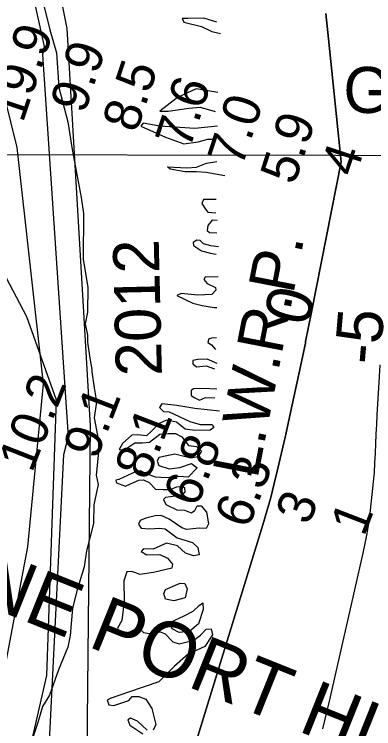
# Model space of a CAD drawing. Extents: x 3271442 to 3309282, y 752266 to 777610.
# Drawn here: x 3292907 to 3293556, y 773518 to 774806 of the extents above; entities that cross this region are included whole.
import ezdxf

# ---------------------------------------------------------------- set-up
doc = ezdxf.new("R2010")
doc.units = 0
for name, color, linetype in [('V-CHAN-NAID', 7, 'Continuous'), ('V-RIVR-EDGE', 7, 'Continuous'), ('V-RIVR-IDEN', 7, 'Continuous'), ('V-RIVR-RANG', 7, 'Continuous'), ('V-SITE-VEGE', 7, 'Continuous'), ('V-TOPO-DPTH', 7, 'Continuous'), ('V-TOPO-MAJR-IDEN', 7, 'Continuous'), ('V-TOPO-MINR', 7, 'Continuous'), ('V-TOPO-MINR-IDEN', 7, 'Continuous'), ('V-TOPO-WATR', 7, 'Continuous'), ('V-TOPO-WATR-IDEN', 7, 'Continuous'), ('V-UTIL-IDEN', 7, 'Continuous'), ('V-UTIL-LINE', 7, 'Continuous'), ('V-WETL-SWMP', 7, 'Continuous')]:
    doc.layers.add(name, color=color, linetype=linetype)

msp = doc.modelspace()

# ---------------------------------------------------------------- linework, layer by layer
at = {"layer": 'V-RIVR-EDGE'}
for points in [[(3293273.1, 774792.2), (3293249.2, 774799.2), (3293220.5, 774798.8), (3293210.5, 774798.8), (3293213.1, 774792.3), (3293245.2, 774784.4), (3293263.9, 774775.2), (3293279.5, 774771.7)], [(3293274.5, 774665.7), (3293235.8, 774672.3), (3293201.9, 774656.7), (3293170.1, 774631.6), (3293185.3, 774631.5), (3293222.7, 774637.5), (3293243.1, 774638.8), (3293270.1, 774630.9)], [(3293273.9, 774604.8), (3293233, 774600.6), (3293170, 774604.6), (3293140, 774609.9), (3293135.7, 774604.7), (3293180.4, 774585), (3293213.4, 774572.8), (3293239.1, 774576.6), (3293256.9, 774581.4), (3293270.4, 774581.3)], [(3293287.2, 774515.2), (3293253.7, 774521.4), (3293236.3, 774522.3), (3293215.9, 774522.4), (3293188.9, 774527.2), (3293184.2, 774531.6), (3293218.9, 774529.7), (3293236.3, 774531), (3293254.6, 774537.9), (3293272.9, 774541.3)], [(3293271.8, 774472.7), (3293248.8, 774472.7), (3293245.7, 774465.3), (3293252.2, 774455.3), (3293257, 774449.7), (3293271.3, 774448.3)], [(3293273.5, 774434.4), (3293264.4, 774435.3), (3293256.9, 774425.8), (3293255.6, 774416.6), (3293259.5, 774413.1), (3293273, 774412.2)], [(3293276, 774387), (3293262.1, 774389.2), (3293249, 774392.3), (3293243, 774398.8), (3293236.9, 774398.9), (3293230.3, 774395), (3293230.8, 774389.7), (3293245.1, 774380.1), (3293261.6, 774375.8), (3293271.6, 774374)], [(3293275.4, 774333.1), (3293251.9, 774332.3), (3293249.7, 774328.4), (3293255.8, 774321), (3293270.6, 774314), (3293271, 774308.8), (3293264, 774301), (3293238.4, 774300.2), (3293208.4, 774303.3), (3293201, 774299.4), (3293229.6, 774285.4), (3293246.6, 774281.5), (3293268.3, 774277.5), (3293273.1, 774277.5)], [(3293272.1, 774223.2), (3293263.4, 774222.3), (3293258.2, 774220.6), (3293256.9, 774214.9), (3293263.4, 774210.6), (3293270.7, 774202.3)], [(3293273.7, 774176.6), (3293255.5, 774184.9), (3293238.5, 774184.1), (3293229.8, 774182.4), (3293229.8, 774176.3), (3293236.3, 774170.7), (3293253.7, 774172.8), (3293268.5, 774167.5)], [(3293272.7, 774130.6), (3293248, 774131.9), (3293231, 774131.1), (3293226.6, 774128.1), (3293226.6, 774119.4), (3293233.1, 774115), (3293241.4, 774110.7), (3293252.7, 774115.4), (3293269.6, 774114.9)], [(3293277.8, 774090.6), (3293233.1, 774095.5), (3293200.5, 774100.8), (3293174, 774103.9), (3293169.6, 774097.4), (3293177, 774090.4), (3293187, 774089.5), (3293224.3, 774072), (3293242.6, 774066.7), (3293264.7, 774067.1), (3293267.8, 774061.5), (3293261.2, 774056.7), (3293233, 774055.9), (3293216, 774058.6), (3293200, 774071.2), (3293182.2, 774074.7), (3293167.4, 774067.8), (3293155.6, 774055.2), (3293146, 774046.6), (3293129.5, 774047.9), (3293119.5, 774047.5), (3293102.5, 774032.3), (3293096.8, 774021.9), (3293105.1, 774020.6), (3293124.7, 774033.6), (3293138.6, 774033.5), (3293151.2, 774035.2), (3293169.9, 774049.5), (3293185.6, 774050.8), (3293198.2, 774050.8), (3293209.9, 774044.7), (3293222.1, 774029), (3293236, 774027.2), (3293245.5, 774018.5), (3293238.5, 774008.5), (3293226.3, 774005.9), (3293197.2, 774013.4), (3293168.1, 774007.4), (3293165.5, 774000.9), (3293168.5, 773993), (3293187.2, 773986.9), (3293206.3, 773989.5), (3293227.2, 773996.4), (3293237.2, 773988.5), (3293221.5, 773972), (3293204.5, 773973), (3293181.5, 773970.4), (3293162.4, 773971.8), (3293147.6, 773977.4), (3293135.4, 773983.1), (3293127.2, 773982.3), (3293096.3, 773967.6), (3293090.6, 773966.7), (3293091.9, 773961.5), (3293108, 773955.8), (3293117.1, 773960.1), (3293132.4, 773966.6), (3293140.6, 773967), (3293151, 773962.2), (3293162.3, 773950), (3293176.2, 773949.5), (3293188.8, 773949.5), (3293201, 773954.3), (3293211, 773955.5), (3293214.9, 773953.4), (3293215.3, 773944.2), (3293207.5, 773938.6), (3293180.1, 773935.2), (3293177, 773931.3), (3293180.9, 773922.6), (3293200.5, 773913), (3293214.8, 773912.1), (3293226.5, 773907.7), (3293233.1, 773912), (3293237.4, 773920.3), (3293244.4, 773920.3), (3293254.4, 773908.5), (3293257.8, 773887.6), (3293253.4, 773879.4), (3293240.8, 773879.8), (3293218.2, 773877.3), (3293209.5, 773880.8), (3293187, 773896.1), (3293172.2, 773902.6), (3293161.8, 773902.2), (3293144.8, 773897.9), (3293134.8, 773894), (3293131.3, 773887.1), (3293136.5, 773879.7), (3293151.7, 773878.8), (3293169.5, 773880), (3293179.5, 773878.7), (3293201.6, 773862.6), (3293229, 773854.2), (3293238.6, 773845.1), (3293241.1, 773832), (3293230.7, 773829.9), (3293216.4, 773834.7), (3293202, 773847.8), (3293182.1, 773853), (3293158.1, 773842.2)], [(3293158.1, 773842.2), (3293140.7, 773842.7), (3293136.4, 773837.9), (3293146.8, 773831.8), (3293170.3, 773832.2), (3293184.2, 773826.1), (3293192.8, 773814.8), (3293191.5, 773807.8), (3293158.5, 773800.1), (3293133.7, 773796.6), (3293125, 773799.7), (3293118.5, 773801.9), (3293110.6, 773801.1), (3293105, 773785), (3293105.7, 773748), (3293101.3, 773713.7), (3293093.9, 773699.4), (3293098.6, 773686.3), (3293116, 773693.2), (3293131.3, 773700.6), (3293140.4, 773691.9), (3293151.2, 773690.1), (3293162.5, 773692.3), (3293170.4, 773693.1), (3293179.5, 773689.6), (3293193.8, 773674.8), (3293204.7, 773671.3), (3293231.2, 773678.2), (3293243.4, 773686.8), (3293253.4, 773697.7), (3293263, 773698.5), (3293265.1, 773687.7), (3293251.2, 773666.8), (3293221.1, 773652.6), (3293196.3, 773630.9), (3293168, 773602.7), (3293113.6, 773584.1), (3293080.5, 773572.5), (3293075.3, 773569.5), (3293077.9, 773561.2), (3293087, 773560.3), (3293114, 773569.4), (3293120.1, 773576.3), (3293132.3, 773576.3), (3293144.9, 773571.5), (3293155.7, 773554.9), (3293163, 773526.2), (3293157.8, 773515.4)], [(3293180.6, 773769.1), (3293206.7, 773780.8), (3293215.4, 773780.4), (3293219.2, 773770.4), (3293215.7, 773754.3), (3293195.3, 773748.7), (3293180.1, 773751.8)], [(3293180.1, 773751.8), (3293177.5, 773762.2), (3293180.6, 773769.1)], [(3293188.2, 773710), (3293214.3, 773722.1), (3293230.4, 773730.3), (3293241.3, 773740.7), (3293247.4, 773745.1), (3293248.3, 773733.3), (3293239.9, 773707.3), (3293223.4, 773693.4), (3293205.1, 773691.7), (3293192.1, 773698.3)], [(3293192.1, 773698.3), (3293188.2, 773710)], [(3293147.3, 773515.8), (3293130, 773531.9), (3293117.4, 773537.6), (3293112.6, 773534.6), (3293116, 773524.6), (3293139.5, 773508.9)]]:
    msp.add_lwpolyline(points, dxfattribs=at)
at = {"layer": 'V-SITE-VEGE'}
for p, q in [((3292955.2, 774844.4), (3292971.5, 774778.2)), ((3292971.5, 774778.2), (3292983.7, 774736.7)), ((3292983.7, 774736.7), (3292987.6, 774674.7)), ((3292987.6, 774674.7), (3293003.9, 774612.6)), ((3293003.9, 774612.6), (3293012, 774562.9)), ((3293012, 774562.9), (3293028.1, 774476)), ((3293028.1, 774476), (3293032.2, 774447.1)), ((3293032.2, 774447.1), (3293031.8, 774364.3)), ((3293031.8, 774364.3), (3293039.9, 774314.7)), ((3293039.9, 774314.7), (3293039.7, 774269.2)), ((3293039.7, 774269.2), (3293035.5, 774248.5)), ((3293035.5, 774248.5), (3293039.5, 774227.8)), ((3293039.5, 774227.8), (3293039.5, 774215.4)), ((3293039.5, 774215.4), (3293043.5, 774186.5)), ((3293043.5, 774186.5), (3293047.6, 774165.8)), ((3293047.6, 774165.8), (3293047.5, 774161.6)), ((3293047.5, 774161.6), (3293051.6, 774132.7)), ((3293051.6, 774132.7), (3293055.6, 774107.8)), ((3293055.6, 774107.8), (3293051.3, 774078.9)), ((3293051.3, 774078.9), (3293059.4, 774037.5)), ((3293059.4, 774037.5), (3293059.4, 774016.8)), ((3293059.4, 774016.8), (3293055, 773975.5)), ((3293055, 773975.5), (3293059.1, 773958.9)), ((3293059.1, 773958.9), (3293050.7, 773921.7)), ((3293050.7, 773921.7), (3293050.6, 773888.6)), ((3293050.6, 773888.6), (3293037.9, 773839.1)), ((3293037.9, 773839.1), (3293033.7, 773810.1)), ((3293033.7, 773810.1), (3293021.1, 773768.8)), ((3293021.1, 773768.8), (3293012.7, 773735.8)), ((3293012.7, 773735.8), (3293008.4, 773686.2)), ((3293008.4, 773686.2), (3293004.2, 773665.5)), ((3293004.2, 773665.5), (3292987.4, 773624.2)), ((3292987.4, 773624.2), (3292970.7, 773578.8)), ((3292970.7, 773578.8), (3292958.2, 773558.2)), ((3292958.2, 773558.2), (3292949.8, 773529.3)), ((3292949.8, 773529.3), (3292941.5, 773504.5))]:
    msp.add_line(p, q, dxfattribs=at)
at = {"layer": 'V-TOPO-DPTH'}
for points in [[(3293244.6, 775832.6), (3292714.6, 775832.4), (3292781.2, 775610.1), (3292780.7, 775599.9), (3292780.2, 775589.7), (3292779.6, 775579.5), (3292779, 775569.2), (3292961.5, 774748.2), (3292958.4, 774733.8), (3293004.7, 774044.4), (3292996.1, 774012.1), (3292970.1, 773495.6), (3292968.3, 773470), (3292971.1, 773206.1), (3292970.2, 773169.5), (3292965.9, 773133.2), (3292959.3, 773097), (3292886.4, 772783)], [(3293469.4, 774807.8), (3293472.1, 774785), (3293474.6, 774762.3), (3293497.3, 774540.5), (3293443.9, 774269.6), (3293433.2, 774216.4)], [(3293433.2, 774216.4), (3293443.9, 774269.6), (3293497.3, 774540.5), (3293474.6, 774762.3), (3293472.1, 774785), (3293469.4, 774807.8)], [(3293433.2, 774216.4), (3293432.7, 774213.7), (3293421.1, 774157.8), (3293409, 774102), (3293396.6, 774046.3), (3293382.7, 773985.2), (3293376.7, 773960.2), (3293370.3, 773935.2), (3293363.4, 773910.4), (3293356.1, 773885.7), (3293191.6, 773352.4)], [(3293191.6, 773352.4), (3293356.1, 773885.7), (3293363.4, 773910.4), (3293370.3, 773935.2), (3293376.7, 773960.2), (3293382.7, 773985.2), (3293396.6, 774046.3), (3293409, 774102), (3293421.1, 774157.8), (3293432.7, 774213.7), (3293433.2, 774216.4)]]:
    msp.add_lwpolyline(points, dxfattribs=at)
at = {"layer": 'V-TOPO-MINR'}
for points in [[(3292686.2, 775832.4), (3292727.4, 775689.6), (3292756.2, 775459.6), (3292765.3, 774817.9), (3292802.1, 774547.8), (3292841.9, 774427.4), (3292929.7, 774261.4), (3292982.8, 774111.5), (3292965.5, 773614.3), (3292935.8, 773483.3), (3292927, 773173.2), (3292907.9, 772991.5), (3292848.5, 772772.4), (3292719.7, 772580.2), (3292566.6, 772307.8), (3292560.8, 772131.4)], [(3292714.6, 775832.4), (3292781.2, 775610.1), (3292780.7, 775599.9), (3292780.2, 775589.7), (3292779.6, 775579.5), (3292779, 775569.2), (3292961.5, 774748.2), (3292958.4, 774733.8), (3293004.7, 774044.4), (3292996.1, 774012.1), (3292970.1, 773495.6), (3292968.3, 773470), (3292971.1, 773206.1), (3292970.2, 773169.5), (3292965.9, 773133.2), (3292959.3, 773097), (3292886.4, 772783)], [(3292844.1, 775568.4), (3293002.4, 774780.6), (3293044.5, 774064.6), (3293037.6, 773415.7)], [(3293567.3, 774174.3), (3293565.2, 774142.9), (3293561.9, 774084), (3293561, 774066.8), (3293560.1, 774049.5), (3293559.3, 774032.2), (3293558.6, 774015), (3293557.7, 773997.7), (3293556.6, 773980.5), (3293555, 773963.3), (3293553.3, 773946.1), (3293548.8, 773906.7), (3293546.4, 773888.5), (3293543.7, 773870.5), (3293540.3, 773852.5), (3293536.5, 773834.6), (3293475.6, 773567.9), (3293463.9, 773517.8)]]:
    msp.add_lwpolyline(points, dxfattribs=at)
at = {"layer": 'V-TOPO-WATR'}
for points in [[(3293469.4, 774807.8), (3293472.1, 774785), (3293474.6, 774762.3), (3293497.3, 774540.5), (3293443.9, 774269.6), (3293433.2, 774216.4)], [(3293433.2, 774216.4), (3293432.7, 774213.7), (3293421.1, 774157.8), (3293409, 774102), (3293396.6, 774046.3), (3293382.7, 773985.2), (3293376.7, 773960.2), (3293370.3, 773935.2), (3293363.4, 773910.4), (3293356.1, 773885.7), (3293191.6, 773352.4)]]:
    msp.add_lwpolyline(points, dxfattribs=at)
at = {"layer": 'V-UTIL-LINE'}
msp.add_lwpolyline([(3289724.7, 774558.5), (3294992.7, 774550.2)], dxfattribs=at)
at = {"layer": 'V-WETL-SWMP'}
for p, q in [((3292845.8, 774831.5), (3292912.1, 774566.2)), ((3292912.1, 774566.2), (3292959.4, 774139.9)), ((3292959.4, 774139.9), (3292931, 773846.2)), ((3292931, 773846.2), (3292864.8, 773495.6))]:
    msp.add_line(p, q, dxfattribs=at)

# ---------------------------------------------------------------- texts
at = {"layer": 'V-CHAN-NAID'}
msp.add_text('AMOCO PIPELINE PORT HUDSON (253.6) (3)', height=100, rotation=338.1025, dxfattribs=at).set_placement((3291941.9, 774107.9))
at = {"layer": 'V-RIVR-IDEN'}
msp.add_text(' 2012', height=83, rotation=91.3731, dxfattribs=at).set_placement((3293174.7, 774124.1))
at = {"layer": 'V-RIVR-RANG'}
for s, rotation, p in [('19.9', 71.4283, (3292922.8, 774609.2)), ('9.9', 71.799, (3293034.2, 774625.4)), ('8.5', 71.799, (3293128.2, 774591)), ('7.6', 71.799, (3293223.7, 774561.4)), ('7.0', 71.799, (3293318.3, 774529.1)), ('5.9', 71.799, (3293413, 774497)), ('4', 71.799, (3293522.9, 774511)), ('10.2', 68.6283, (3292939.2, 773978.1)), ('9.1', 68.9247, (3293056, 774001.4)), ('8.1', 68.9247, (3293148.9, 773964.2)), ('6.8', 68.9247, (3293237.2, 773915.4)), ('6.3', 68.9247, (3293329.5, 773876.7)), ('3', 68.9247, (3293439.2, 773883.4)), ('1', 68.9247, (3293538.6, 773863.2))]:
    msp.add_text(s, height=67, rotation=rotation, dxfattribs=at).set_placement(p)
at = {"layer": 'V-TOPO-MAJR-IDEN'}
msp.add_text('0', height=83, rotation=74.8867, dxfattribs=at).set_placement((3293436.3, 774241.3))
at = {"layer": 'V-TOPO-MINR-IDEN'}
msp.add_text('-5', height=83, rotation=85.1518, dxfattribs=at).set_placement((3293566.9, 774173.3))
at = {"layer": 'V-TOPO-WATR-IDEN'}
msp.add_text('L.W.R.P.', height=83, rotation=79.0062, dxfattribs=at).set_placement((3293346.2, 773967.3))
at = {"layer": 'V-UTIL-IDEN'}
msp.add_text('GAS PIPELINE', height=83, rotation=359.4374, dxfattribs=at).set_placement((3293500.9, 774629))

doc.saveas('drawing.dxf')
